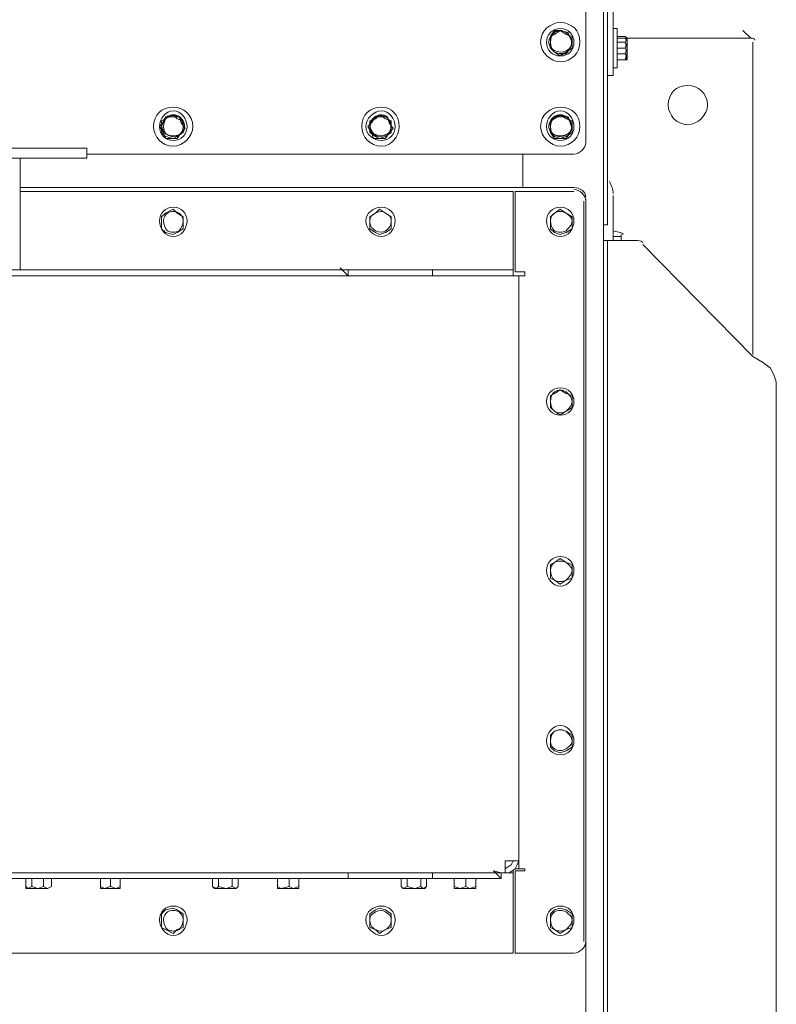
# Model space of a CAD drawing. Header units: millimetres. Extents: x -300186 to 535068, y -28581 to 763298.
# Tile 349 of 405: x 16993 to 17446, y 382315 to 382906. Entities that reach past the tile are written whole.
import ezdxf

# ---------------------------------------------------------------- set-up
doc = ezdxf.new("R2010")
doc.units = ezdxf.units.MM
doc.header["$LTSCALE"] = 10
doc.layers.add('koty', color=6, linetype='Continuous', lineweight=9)
doc.layers.add('NS_tenka', color=252, linetype='Continuous', lineweight=18)
doc.layers.add('popisky', color=6, linetype='Continuous')

# ---------------------------------------------------------------- blocks, each defined once
blk = doc.blocks.new('A$C12ac11e3')
at = {"layer": 'NS_tenka'}
for p, q in [((67.03, 5423.3), (67.03, 4798.73)), ((54.06, 4848.23), (54.06, 5395.02)), ((64.67, 3786.46), (64.67, 5357.31)), ((70.56, 4895.36), (70.56, 5326.67)), ((32.85, 4911.86), (31.67, 4908.33)), ((35.21, 4915.4), (32.85, 4911.86)), ((35.21, 4913.04), (32.85, 4911.86)), ((32.85, 4911.86), (32.85, 4908.33)), ((38.75, 4915.4), (35.21, 4915.4)), ((38.75, 4915.4), (35.21, 4913.04)), ((43.46, 4914.22), (38.75, 4915.4)), ((42.28, 4913.04), (38.75, 4915.4)), ((45.82, 4911.86), (42.28, 4913.04)), ((44.64, 4910.68), (43.46, 4914.22)), ((45.82, 4908.33), (45.82, 4911.86)), ((72.92, 4916.58), (70.56, 4916.58)), ((70.56, 4916.58), (70.56, 4916.58)), ((72.92, 4916.58), (72.92, 4893.01)), ((72.92, 4913.04), (72.92, 4913.04)), ((72.92, 4913.04), (72.92, 4913.04)), ((72.92, 4913.04), (72.92, 4913.04)), ((72.92, 4913.04), (72.92, 4913.04)), ((72.92, 4913.04), (72.92, 4900.08)), ((72.92, 4913.04), (72.92, 4896.54)), ((77.63, 4911.86), (72.92, 4911.86)), ((78.81, 4910.68), (77.63, 4911.86)), ((77.63, 4911.86), (77.63, 4911.86)), ((78.81, 4910.68), (77.63, 4911.86)), ((153.05, 4910.68), (148.34, 4915.4)), ((148.34, 4915.4), (148.34, 4915.4)), ((31.67, 4908.33), (32.85, 4904.79)), ((32.85, 4908.33), (32.85, 4904.79)), ((45.82, 4908.33), (44.64, 4910.68)), ((44.64, 4904.79), (45.82, 4908.33)), ((45.82, 4904.79), (45.82, 4908.33)), ((77.63, 4910.68), (72.92, 4910.68)), ((77.63, 4908.33), (72.92, 4908.33)), ((78.81, 4908.33), (77.63, 4910.68)), ((78.81, 4910.68), (77.63, 4910.68)), ((78.81, 4910.68), (77.63, 4908.33)), ((78.81, 4908.33), (77.63, 4904.79)), ((77.63, 4908.33), (78.81, 4904.79)), ((153.05, 4910.68), (78.81, 4910.68)), ((78.81, 4910.68), (78.81, 4910.68)), ((78.81, 4908.33), (78.81, 4910.68)), ((78.81, 4904.79), (78.81, 4910.68)), ((78.81, 4910.68), (78.81, 4910.68)), ((78.81, 4910.68), (78.81, 4910.68)), ((78.81, 4902.44), (78.81, 4908.33)), ((154.23, 4720.96), (154.23, 4908.33)), ((154.23, 4908.33), (154.23, 4908.33)), ((154.23, 4720.96), (154.23, 4908.33)), ((154.23, 4908.33), (154.23, 4908.33)), ((32.85, 4904.79), (35.21, 4902.44)), ((32.85, 4904.79), (35.21, 4902.44)), ((35.21, 4902.44), (38.75, 4901.26)), ((35.21, 4902.44), (38.75, 4900.08)), ((38.75, 4900.08), (42.28, 4902.44)), ((38.75, 4901.26), (42.28, 4901.26)), ((42.28, 4901.26), (44.64, 4904.79)), ((42.28, 4902.44), (45.82, 4904.79)), ((77.63, 4904.79), (72.92, 4904.79)), ((77.63, 4901.26), (72.92, 4901.26)), ((72.92, 4900.08), (72.92, 4896.54)), ((77.63, 4904.79), (78.81, 4902.44)), ((78.81, 4904.79), (77.63, 4901.26)), ((78.81, 4902.44), (77.63, 4897.72)), ((78.81, 4898.9), (77.63, 4901.26)), ((78.81, 4898.9), (78.81, 4904.79)), ((78.81, 4902.44), (78.81, 4898.9)), ((70.56, 4895.36), (70.56, 4888.29)), ((77.63, 4897.72), (72.92, 4897.72)), ((77.63, 4897.72), (72.92, 4897.72)), ((72.92, 4896.54), (72.92, 4896.54)), ((72.92, 4896.54), (72.92, 4896.54)), ((72.92, 4896.54), (72.92, 4896.54)), ((72.92, 4896.54), (72.92, 4896.54)), ((72.92, 4896.54), (72.92, 4896.54)), ((78.81, 4898.9), (77.63, 4897.72)), ((77.63, 4897.72), (78.81, 4897.72)), ((77.63, 4897.72), (78.81, 4897.72)), ((78.81, 4898.9), (78.81, 4898.9)), ((78.81, 4897.72), (78.81, 4898.9)), ((78.81, 4897.72), (78.81, 4897.72)), ((78.81, 4897.72), (78.81, 4897.72)), ((70.56, 4888.29), (67.03, 4888.29)), ((70.56, 4893.01), (72.92, 4893.01)), ((72.92, 4893.01), (72.92, 4893.01)), ((72.92, 4893.01), (72.92, 4893.01)), ((-193.41, 4864.73), (-198.12, 4862.37)), ((-191.05, 4862.37), (-193.41, 4864.73)), ((-69.67, 4864.73), (-72.03, 4862.37)), ((-66.14, 4862.37), (-69.67, 4864.73)), ((38.75, 4864.73), (35.21, 4862.37)), ((42.28, 4862.37), (38.75, 4864.73)), ((-199.3, 4860.01), (-201.65, 4857.65)), ((-198.12, 4862.37), (-200.48, 4861.19)), ((-200.48, 4861.19), (-200.48, 4857.65)), ((-198.12, 4863.55), (-199.3, 4860.01)), ((-193.41, 4863.55), (-198.12, 4863.55)), ((-189.87, 4863.55), (-193.41, 4863.55)), ((-187.51, 4861.19), (-191.05, 4862.37)), ((-188.69, 4860.01), (-189.87, 4863.55)), ((-186.34, 4856.48), (-188.69, 4860.01)), ((-187.51, 4857.65), (-187.51, 4861.19)), ((-74.38, 4860.01), (-76.74, 4857.65)), ((-72.03, 4862.37), (-75.56, 4861.19)), ((-75.56, 4861.19), (-75.56, 4857.65)), ((-72.03, 4863.55), (-74.38, 4860.01)), ((-68.49, 4863.55), (-72.03, 4863.55)), ((-64.96, 4863.55), (-68.49, 4863.55)), ((-62.6, 4861.19), (-66.14, 4862.37)), ((-63.78, 4860.01), (-64.96, 4863.55)), ((-61.42, 4856.48), (-63.78, 4860.01)), ((-62.6, 4857.65), (-62.6, 4861.19)), ((32.85, 4860.01), (31.67, 4857.65)), ((35.21, 4863.55), (32.85, 4860.01)), ((35.21, 4862.37), (32.85, 4861.19)), ((32.85, 4861.19), (32.85, 4857.65)), ((38.75, 4863.55), (35.21, 4863.55)), ((43.46, 4863.55), (38.75, 4863.55)), ((45.82, 4861.19), (42.28, 4862.37)), ((44.64, 4860.01), (43.46, 4863.55)), ((45.82, 4856.48), (44.64, 4860.01)), ((45.82, 4857.65), (45.82, 4861.19)), ((-201.65, 4857.65), (-199.3, 4854.12)), ((-200.48, 4857.65), (-200.48, 4854.12)), ((-200.48, 4854.12), (-198.12, 4851.76)), ((-199.3, 4854.12), (-198.12, 4850.58)), ((-191.05, 4851.76), (-187.51, 4854.12)), ((-191.05, 4850.58), (-188.69, 4854.12)), ((-188.69, 4854.12), (-186.34, 4856.48)), ((-187.51, 4854.12), (-187.51, 4857.65)), ((-76.74, 4857.65), (-74.38, 4854.12)), ((-75.56, 4857.65), (-75.56, 4854.12)), ((-75.56, 4854.12), (-72.03, 4851.76)), ((-74.38, 4854.12), (-73.21, 4850.58)), ((-66.14, 4851.76), (-62.6, 4854.12)), ((-66.14, 4850.58), (-63.78, 4854.12)), ((-63.78, 4854.12), (-61.42, 4856.48)), ((-62.6, 4854.12), (-62.6, 4857.65)), ((31.67, 4857.65), (32.85, 4854.12)), ((32.85, 4857.65), (32.85, 4854.12)), ((32.85, 4854.12), (35.21, 4850.58)), ((32.85, 4854.12), (35.21, 4851.76)), ((42.28, 4850.58), (44.64, 4854.12)), ((42.28, 4851.76), (45.82, 4854.12)), ((44.64, 4854.12), (45.82, 4856.48)), ((45.82, 4854.12), (45.82, 4857.65)), ((-198.12, 4851.76), (-193.41, 4850.58)), ((-198.12, 4850.58), (-194.58, 4850.58)), ((-194.58, 4850.58), (-191.05, 4850.58)), ((-193.41, 4850.58), (-191.05, 4851.76)), ((-73.21, 4850.58), (-69.67, 4850.58)), ((-72.03, 4851.76), (-69.67, 4850.58)), ((-69.67, 4850.58), (-66.14, 4851.76)), ((-69.67, 4850.58), (-66.14, 4850.58)), ((35.21, 4851.76), (38.75, 4850.58)), ((35.21, 4850.58), (38.75, 4850.58)), ((38.75, 4850.58), (42.28, 4851.76)), ((38.75, 4850.58), (42.28, 4850.58)), ((-245.26, 4844.69), (-443.23, 4844.69)), ((-245.26, 4838.8), (-245.26, 4844.69)), ((-245.26, 4844.69), (-245.26, 4844.69)), ((-245.26, 4841.16), (46.99, 4841.16)), ((16.35, 4841.16), (16.35, 4821.12)), ((16.35, 4821.12), (16.35, 4841.16)), ((16.35, 4841.16), (16.35, 4841.16)), ((46.99, 4841.16), (46.99, 4841.16)), ((-245.26, 4838.8), (-443.23, 4838.8)), ((-285.32, 4771.63), (-285.32, 4838.8)), ((-285.32, 4838.8), (-285.32, 4838.8)), ((46.99, 4821.12), (-285.32, 4821.12)), ((-285.32, 4821.12), (-285.32, 4821.12)), ((-285.32, 4818.77), (10.46, 4818.77)), ((10.46, 4818.77), (10.46, 4776.34)), ((46.99, 4818.77), (11.64, 4818.77)), ((11.64, 4818.77), (11.64, 4770.45)), ((16.35, 4821.12), (16.35, 4821.12)), ((52.89, 4812.87), (52.89, 4368.61)), ((54.06, 3764.07), (54.06, 4814.05)), ((54.06, 4814.05), (54.06, 4814.05)), ((54.06, 3764.07), (54.06, 4814.05)), ((54.06, 4814.05), (54.06, 4814.05)), ((70.56, 4789.31), (70.56, 4816.41)), ((70.56, 4816.41), (70.56, 4816.41)), ((-198.12, 4805.8), (-200.48, 4803.45)), ((-193.41, 4808.16), (-198.12, 4805.8)), ((-191.05, 4805.8), (-193.41, 4808.16)), ((-187.51, 4803.45), (-191.05, 4805.8)), ((-72.03, 4805.8), (-75.56, 4803.45)), ((-69.67, 4808.16), (-72.03, 4805.8)), ((-66.14, 4805.8), (-69.67, 4808.16)), ((-62.6, 4803.45), (-66.14, 4805.8)), ((35.21, 4805.8), (32.85, 4803.45)), ((38.75, 4808.16), (35.21, 4805.8)), ((42.28, 4805.8), (38.75, 4808.16)), ((45.82, 4803.45), (42.28, 4805.8)), ((-200.48, 4803.45), (-200.48, 4799.91)), ((-200.48, 4799.91), (-200.48, 4796.38)), ((-187.51, 4799.91), (-187.51, 4803.45)), ((-187.51, 4796.38), (-187.51, 4799.91)), ((-75.56, 4803.45), (-75.56, 4799.91)), ((-75.56, 4799.91), (-75.56, 4796.38)), ((-62.6, 4799.91), (-62.6, 4803.45)), ((-62.6, 4796.38), (-62.6, 4799.91)), ((32.85, 4803.45), (32.85, 4799.91)), ((32.85, 4799.91), (32.85, 4796.38)), ((45.82, 4799.91), (45.82, 4803.45)), ((45.82, 4796.38), (45.82, 4799.91)), ((-200.48, 4796.38), (-198.12, 4794.02)), ((-198.12, 4794.02), (-193.41, 4792.84)), ((-193.41, 4792.84), (-191.05, 4794.02)), ((-191.05, 4794.02), (-187.51, 4796.38)), ((-75.56, 4796.38), (-72.03, 4794.02)), ((-72.03, 4794.02), (-69.67, 4792.84)), ((-69.67, 4792.84), (-66.14, 4794.02)), ((-66.14, 4794.02), (-62.6, 4796.38)), ((32.85, 4796.38), (35.21, 4794.02)), ((35.21, 4794.02), (38.75, 4792.84)), ((38.75, 4792.84), (42.28, 4794.02)), ((42.28, 4794.02), (45.82, 4796.38)), ((64.67, 4798.73), (64.67, 4789.31)), ((64.67, 4789.31), (64.67, 4798.73)), ((64.67, 4798.73), (64.67, 4798.73)), ((67.03, 4798.73), (64.67, 4798.73)), ((64.67, 4789.31), (64.67, 4789.31)), ((67.03, 4789.31), (64.67, 4789.31)), ((67.03, 3731.07), (67.03, 4789.31)), ((67.03, 4789.31), (83.53, 4789.31)), ((75.28, 4791.66), (70.56, 4791.66)), ((75.28, 4791.66), (75.28, 4792.84)), ((75.28, 4792.84), (75.28, 4789.31)), ((75.28, 4789.31), (75.28, 4791.66)), ((83.53, 4789.31), (83.53, 4789.31)), ((88.24, 4786.95), (154.23, 4719.78)), ((10.46, 4771.63), (10.46, 4776.34)), ((10.46, 4776.34), (10.46, 4776.34)), ((-794.41, 4771.63), (-93.24, 4771.63)), ((-88.53, 4768.09), (-93.24, 4772.81)), ((-93.24, 4772.81), (-93.24, 4772.81)), ((-93.24, 4771.63), (-88.53, 4771.63)), ((-93.24, 4771.63), (-93.24, 4771.63)), ((-88.53, 4768.09), (-88.53, 4771.63)), ((-88.53, 4771.63), (-37.85, 4771.63)), ((-88.53, 4771.63), (-88.53, 4771.63)), ((-37.85, 4768.09), (-37.85, 4771.63)), ((-37.85, 4771.63), (-37.85, 4771.63)), ((-37.85, 4771.63), (-33.14, 4771.63)), ((-33.14, 4771.63), (-33.14, 4771.63)), ((-33.14, 4771.63), (5.75, 4771.63)), ((5.75, 4771.63), (10.46, 4771.63)), ((5.75, 4771.63), (5.75, 4771.63)), ((10.46, 4771.63), (10.46, 4768.09)), ((11.64, 4770.45), (17.53, 4770.45)), ((17.53, 4770.45), (17.53, 4768.09)), ((-443.23, 4768.09), (-88.53, 4768.09)), ((-37.85, 4768.09), (-88.53, 4768.09)), ((-88.53, 4768.09), (-88.53, 4768.09)), ((-36.67, 4768.09), (-37.85, 4768.09)), ((-37.85, 4768.09), (-37.85, 4768.09)), ((-36.67, 4768.09), (5.75, 4768.09)), ((14, 4768.09), (5.75, 4768.09)), ((5.75, 4768.09), (5.75, 4768.09)), ((14, 4416.92), (14, 4768.09)), ((17.53, 4768.09), (14, 4768.09)), ((14, 4768.09), (14, 4768.09)), ((154.23, 4719.78), (154.23, 4719.78)), ((154.23, 4719.78), (160.12, 4716.24)), ((160.12, 4716.24), (164.84, 4712.71)), ((164.84, 4712.71), (167.19, 4707.99)), ((167.19, 4707.99), (168.37, 4704.46)), ((168.37, 4704.46), (168.37, 3817.1)), ((38.75, 4699.74), (35.21, 4697.39)), ((42.28, 4697.39), (38.75, 4699.74)), ((35.21, 4697.39), (32.85, 4696.21)), ((32.85, 4696.21), (32.85, 4692.67)), ((32.85, 4692.67), (32.85, 4689.14)), ((45.82, 4696.21), (42.28, 4697.39)), ((45.82, 4692.67), (45.82, 4696.21)), ((45.82, 4689.14), (45.82, 4692.67)), ((32.85, 4689.14), (35.21, 4686.78)), ((35.21, 4686.78), (38.75, 4684.43)), ((38.75, 4684.43), (42.28, 4686.78)), ((42.28, 4686.78), (45.82, 4689.14)), ((38.75, 4598.4), (35.21, 4596.04)), ((42.28, 4596.04), (38.75, 4598.4)), ((35.21, 4596.04), (32.85, 4594.86)), ((32.85, 4594.86), (32.85, 4590.15)), ((45.82, 4594.86), (42.28, 4596.04)), ((45.82, 4590.15), (45.82, 4594.86)), ((32.85, 4590.15), (32.85, 4586.62)), ((32.85, 4586.62), (35.21, 4585.44)), ((42.28, 4585.44), (45.82, 4586.62)), ((45.82, 4586.62), (45.82, 4590.15)), ((35.21, 4585.44), (38.75, 4583.08)), ((38.75, 4583.08), (42.28, 4585.44)), ((35.21, 4494.7), (32.85, 4492.34)), ((32.85, 4492.34), (32.85, 4488.81)), ((38.75, 4495.88), (35.21, 4494.7)), ((42.28, 4494.7), (38.75, 4495.88)), ((45.82, 4492.34), (42.28, 4494.7)), ((45.82, 4488.81), (45.82, 4492.34)), ((32.85, 4488.81), (32.85, 4485.27)), ((45.82, 4485.27), (45.82, 4488.81)), ((32.85, 4485.27), (35.21, 4482.91)), ((35.21, 4482.91), (38.75, 4481.74)), ((38.75, 4481.74), (42.28, 4482.91)), ((42.28, 4482.91), (45.82, 4485.27)), ((5.75, 4416.92), (14, 4416.92)), ((5.75, 4416.92), (5.75, 4412.21)), ((9.28, 4414.56), (10.46, 4416.92)), ((14, 4416.92), (12.82, 4414.56)), ((14, 4412.21), (14, 4416.92)), ((-443.23, 4409.85), (-89.7, 4409.85)), ((-89.7, 4409.85), (-88.53, 4409.85)), ((-89.7, 4409.85), (-89.7, 4409.85)), ((-88.53, 4406.32), (-88.53, 4409.85)), ((-88.53, 4409.85), (-37.85, 4409.85)), ((-88.53, 4409.85), (-88.53, 4409.85)), ((-37.85, 4406.32), (-37.85, 4409.85)), ((-37.85, 4409.85), (-37.85, 4409.85)), ((-37.85, 4409.85), (-35.5, 4409.85)), ((-35.5, 4409.85), (-35.5, 4409.85)), ((-35.5, 4409.85), (5.75, 4409.85)), ((3.39, 4406.32), (-1.32, 4411.03)), ((-1.32, 4411.03), (3.39, 4409.85)), ((3.39, 4409.85), (3.39, 4406.32)), ((5.75, 4412.21), (9.28, 4414.56)), ((5.75, 4412.21), (5.75, 4409.85)), ((5.75, 4409.85), (5.75, 4412.21)), ((5.75, 4412.21), (5.75, 4412.21)), ((5.75, 4412.21), (5.75, 4412.21)), ((5.75, 4409.85), (5.75, 4409.85)), ((5.75, 4409.85), (5.75, 4409.85)), ((8.11, 4409.85), (5.75, 4409.85)), ((5.75, 4409.85), (5.75, 4409.85)), ((5.75, 4409.85), (5.75, 4409.85)), ((10.46, 4409.85), (5.75, 4409.85)), ((5.75, 4409.85), (5.75, 4409.85)), ((11.64, 4412.21), (8.11, 4409.85)), ((10.46, 4411.03), (10.46, 4409.85)), ((10.46, 4409.85), (10.46, 4405.14)), ((12.82, 4414.56), (11.64, 4412.21)), ((11.64, 4412.21), (14, 4412.21)), ((11.64, 4361.54), (11.64, 4411.03)), ((11.64, 4411.03), (17.53, 4411.03)), ((14, 4412.21), (17.53, 4412.21)), ((17.53, 4412.21), (17.53, 4412.21)), ((17.53, 4411.03), (17.53, 4412.21)), ((-793.23, 4406.32), (-94.42, 4406.32)), ((-284.14, 4406.32), (-284.14, 4406.32)), ((-284.14, 4406.32), (-284.14, 4406.32)), ((-266.47, 4406.32), (-284.14, 4406.32)), ((-284.14, 4406.32), (-284.14, 4406.32)), ((-281.79, 4401.6), (-281.79, 4406.32)), ((-278.25, 4401.6), (-278.25, 4406.32)), ((-271.18, 4401.6), (-271.18, 4406.32)), ((-266.47, 4406.32), (-266.47, 4406.32)), ((-266.47, 4406.32), (-266.47, 4406.32)), ((-266.47, 4401.6), (-266.47, 4406.32)), ((-239.36, 4406.32), (-239.36, 4406.32)), ((-239.36, 4406.32), (-239.36, 4406.32)), ((-235.83, 4406.32), (-239.36, 4406.32)), ((-237.01, 4401.6), (-237.01, 4406.32)), ((-222.87, 4406.32), (-235.83, 4406.32)), ((-231.12, 4401.6), (-231.12, 4406.32)), ((-225.22, 4401.6), (-225.22, 4406.32)), ((-222.87, 4406.32), (-222.87, 4406.32)), ((-222.87, 4406.32), (-222.87, 4406.32)), ((-171.02, 4406.32), (-171.02, 4406.32)), ((-171.02, 4406.32), (-171.02, 4406.32)), ((-153.34, 4406.32), (-171.02, 4406.32)), ((-171.02, 4406.32), (-171.02, 4406.32)), ((-169.84, 4401.6), (-169.84, 4406.32)), ((-166.3, 4401.6), (-166.3, 4406.32)), ((-158.05, 4401.6), (-158.05, 4406.32)), ((-154.52, 4401.6), (-154.52, 4406.32)), ((-153.34, 4406.32), (-153.34, 4406.32)), ((-153.34, 4406.32), (-153.34, 4406.32)), ((-133.31, 4406.32), (-133.31, 4406.32)), ((-133.31, 4406.32), (-133.31, 4406.32)), ((-128.59, 4406.32), (-133.31, 4406.32)), ((-130.95, 4401.6), (-130.95, 4406.32)), ((-115.63, 4406.32), (-128.59, 4406.32)), ((-123.88, 4401.6), (-123.88, 4406.32)), ((-117.99, 4401.6), (-117.99, 4406.32)), ((-115.63, 4406.32), (-115.63, 4406.32)), ((-115.63, 4406.32), (-115.63, 4406.32)), ((-88.53, 4406.32), (-94.42, 4406.32)), ((-94.42, 4406.32), (-94.42, 4406.32)), ((-94.42, 4406.32), (-94.42, 4406.32)), ((-37.85, 4406.32), (-88.53, 4406.32)), ((-57.89, 4406.32), (-57.89, 4406.32)), ((-57.89, 4406.32), (-57.89, 4406.32)), ((-40.21, 4406.32), (-57.89, 4406.32)), ((-57.89, 4406.32), (-57.89, 4406.32)), ((-56.71, 4401.6), (-56.71, 4406.32)), ((-53.17, 4401.6), (-53.17, 4406.32)), ((-44.92, 4401.6), (-44.92, 4406.32)), ((-41.39, 4401.6), (-41.39, 4406.32)), ((-40.21, 4406.32), (-40.21, 4406.32)), ((-40.21, 4406.32), (-40.21, 4406.32)), ((-30.78, 4406.32), (-37.85, 4406.32)), ((-37.85, 4406.32), (-37.85, 4406.32)), ((-2.5, 4406.32), (-30.78, 4406.32)), ((-27.25, 4406.32), (-27.25, 4406.32)), ((-27.25, 4406.32), (-27.25, 4406.32)), ((-22.53, 4406.32), (-27.25, 4406.32)), ((-24.89, 4401.6), (-24.89, 4406.32)), ((-9.57, 4406.32), (-22.53, 4406.32)), ((-17.82, 4401.6), (-17.82, 4406.32)), ((-11.93, 4401.6), (-11.93, 4406.32)), ((-9.57, 4406.32), (-9.57, 4406.32)), ((-9.57, 4406.32), (-9.57, 4406.32)), ((3.39, 4406.32), (-2.5, 4406.32)), ((10.46, 4361.54), (10.46, 4405.14)), ((-281.79, 4401.6), (-281.79, 4400.42)), ((-280.61, 4400.42), (-281.79, 4401.6)), ((-281.79, 4400.42), (-281.79, 4400.42)), ((-281.79, 4400.42), (-280.61, 4400.42)), ((-278.25, 4401.6), (-280.61, 4400.42)), ((-280.61, 4400.42), (-274.72, 4400.42)), ((-280.61, 4400.42), (-280.61, 4400.42)), ((-274.72, 4400.42), (-278.25, 4401.6)), ((-274.72, 4400.42), (-271.18, 4401.6)), ((-274.72, 4400.42), (-268.83, 4400.42)), ((-268.83, 4400.42), (-271.18, 4401.6)), ((-268.83, 4400.42), (-266.47, 4401.6)), ((-268.83, 4400.42), (-266.47, 4401.6)), ((-268.83, 4400.42), (-268.83, 4400.42)), ((-268.83, 4400.42), (-268.83, 4400.42)), ((-266.47, 4401.6), (-266.47, 4401.6)), ((-234.65, 4400.42), (-237.01, 4401.6)), ((-237.01, 4401.6), (-237.01, 4400.42)), ((-237.01, 4400.42), (-234.65, 4400.42)), ((-231.12, 4401.6), (-234.65, 4400.42)), ((-234.65, 4400.42), (-227.58, 4400.42)), ((-227.58, 4400.42), (-231.12, 4401.6)), ((-227.58, 4400.42), (-225.22, 4401.6)), ((-227.58, 4400.42), (-225.22, 4400.42)), ((-225.22, 4400.42), (-225.22, 4401.6)), ((-225.22, 4401.6), (-225.22, 4400.42)), ((-225.22, 4400.42), (-225.22, 4400.42)), ((-169.84, 4401.6), (-168.66, 4400.42)), ((-167.48, 4400.42), (-169.84, 4401.6)), ((-168.66, 4400.42), (-168.66, 4400.42)), ((-168.66, 4400.42), (-167.48, 4400.42)), ((-166.3, 4401.6), (-167.48, 4400.42)), ((-167.48, 4400.42), (-161.59, 4400.42)), ((-167.48, 4400.42), (-167.48, 4400.42)), ((-161.59, 4400.42), (-166.3, 4401.6)), ((-161.59, 4400.42), (-158.05, 4401.6)), ((-161.59, 4400.42), (-155.7, 4400.42)), ((-155.7, 4400.42), (-158.05, 4401.6)), ((-155.7, 4400.42), (-154.52, 4401.6)), ((-155.7, 4400.42), (-154.52, 4401.6)), ((-155.7, 4400.42), (-155.7, 4400.42)), ((-155.7, 4400.42), (-155.7, 4400.42)), ((-154.52, 4401.6), (-154.52, 4401.6)), ((-128.59, 4400.42), (-130.95, 4401.6)), ((-130.95, 4401.6), (-130.95, 4400.42)), ((-130.95, 4400.42), (-128.59, 4400.42)), ((-123.88, 4401.6), (-128.59, 4400.42)), ((-128.59, 4400.42), (-121.52, 4400.42)), ((-121.52, 4400.42), (-123.88, 4401.6)), ((-121.52, 4400.42), (-117.99, 4401.6)), ((-121.52, 4400.42), (-117.99, 4400.42)), ((-117.99, 4400.42), (-117.99, 4401.6)), ((-117.99, 4401.6), (-117.99, 4400.42)), ((-117.99, 4400.42), (-117.99, 4400.42)), ((-56.71, 4401.6), (-55.53, 4400.42)), ((-55.53, 4400.42), (-56.71, 4401.6)), ((-53.17, 4401.6), (-55.53, 4400.42)), ((-55.53, 4400.42), (-55.53, 4400.42)), ((-55.53, 4400.42), (-48.46, 4400.42)), ((-55.53, 4400.42), (-55.53, 4400.42)), ((-55.53, 4400.42), (-55.53, 4400.42)), ((-48.46, 4400.42), (-53.17, 4401.6)), ((-48.46, 4400.42), (-44.92, 4401.6)), ((-48.46, 4400.42), (-43.75, 4400.42)), ((-43.75, 4400.42), (-44.92, 4401.6)), ((-43.75, 4400.42), (-41.39, 4401.6)), ((-42.57, 4400.42), (-43.75, 4400.42)), ((-43.75, 4400.42), (-43.75, 4400.42)), ((-42.57, 4400.42), (-41.39, 4401.6)), ((-41.39, 4401.6), (-41.39, 4401.6)), ((-21.35, 4400.42), (-24.89, 4401.6)), ((-24.89, 4401.6), (-24.89, 4400.42)), ((-24.89, 4400.42), (-21.35, 4400.42)), ((-17.82, 4401.6), (-21.35, 4400.42)), ((-21.35, 4400.42), (-15.46, 4400.42)), ((-15.46, 4400.42), (-17.82, 4401.6)), ((-15.46, 4400.42), (-11.93, 4401.6)), ((-15.46, 4400.42), (-11.93, 4400.42)), ((-11.93, 4400.42), (-11.93, 4401.6)), ((-11.93, 4401.6), (-11.93, 4400.42)), ((-11.93, 4400.42), (-11.93, 4400.42)), ((-198.12, 4387.46), (-200.48, 4385.1)), ((-193.41, 4388.64), (-198.12, 4387.46)), ((-191.05, 4387.46), (-193.41, 4388.64)), ((-187.51, 4385.1), (-191.05, 4387.46)), ((-72.03, 4387.46), (-75.56, 4385.1)), ((-69.67, 4388.64), (-72.03, 4387.46)), ((-66.14, 4387.46), (-69.67, 4388.64)), ((-62.6, 4385.1), (-66.14, 4387.46)), ((35.21, 4387.46), (32.85, 4385.1)), ((38.75, 4388.64), (35.21, 4387.46)), ((42.28, 4387.46), (38.75, 4388.64)), ((45.82, 4385.1), (42.28, 4387.46)), ((-200.48, 4385.1), (-200.48, 4380.39)), ((-200.48, 4380.39), (-200.48, 4376.85)), ((-187.51, 4380.39), (-187.51, 4385.1)), ((-187.51, 4376.85), (-187.51, 4380.39)), ((-75.56, 4385.1), (-75.56, 4380.39)), ((-75.56, 4380.39), (-75.56, 4376.85)), ((-62.6, 4380.39), (-62.6, 4385.1)), ((-62.6, 4376.85), (-62.6, 4380.39)), ((32.85, 4385.1), (32.85, 4380.39)), ((32.85, 4380.39), (32.85, 4376.85)), ((45.82, 4380.39), (45.82, 4385.1)), ((45.82, 4376.85), (45.82, 4380.39)), ((-200.48, 4376.85), (-198.12, 4375.68)), ((-198.12, 4375.68), (-193.41, 4373.32)), ((-193.41, 4373.32), (-191.05, 4375.68)), ((-191.05, 4375.68), (-187.51, 4376.85)), ((-75.56, 4376.85), (-72.03, 4375.68)), ((-72.03, 4375.68), (-69.67, 4373.32)), ((-69.67, 4373.32), (-66.14, 4375.68)), ((-66.14, 4375.68), (-62.6, 4376.85)), ((32.85, 4376.85), (35.21, 4375.68)), ((35.21, 4375.68), (38.75, 4373.32)), ((38.75, 4373.32), (42.28, 4375.68)), ((42.28, 4375.68), (45.82, 4376.85)), ((52.89, 4368.61), (52.89, 4368.61)), ((-898.11, 4361.54), (10.46, 4361.54)), ((46.99, 4361.54), (11.64, 4361.54))]:
    blk.add_line(p, q, dxfattribs=at)
for points, knots in [([(50.53, 4908.33), (50.53, 4915.4), (45.82, 4920.11), (38.75, 4920.11), (38.75, 4920.11), (32.85, 4920.11), (26.96, 4915.4), (26.96, 4908.33), (26.96, 4908.33), (26.96, 4902.44), (32.85, 4896.54), (38.75, 4896.54), (38.75, 4896.54), (45.82, 4896.54), (50.53, 4902.44), (50.53, 4908.33)], [0, 0, 0, 0, 0.0625, 0.0625, 0.0625, 0.062501, 0.125, 0.125, 0.125, 0.125001, 0.1875, 0.1875, 0.1875, 0.187501, 1, 1, 1, 1]), ([(46.99, 4908.33), (46.99, 4913.04), (43.46, 4916.58), (38.75, 4916.58), (38.75, 4916.58), (34.03, 4916.58), (30.5, 4913.04), (30.5, 4908.33), (30.5, 4908.33), (30.5, 4903.61), (34.03, 4900.08), (38.75, 4900.08), (38.75, 4900.08), (43.46, 4900.08), (46.99, 4903.61), (46.99, 4908.33)], [0, 0, 0, 0, 0.0625, 0.0625, 0.0625, 0.062501, 0.125, 0.125, 0.125, 0.125001, 0.1875, 0.1875, 0.1875, 0.187501, 1, 1, 1, 1]), ([(127.13, 4870.62), (127.13, 4877.69), (121.24, 4882.4), (115.34, 4882.4), (115.34, 4882.4), (108.27, 4882.4), (103.56, 4877.69), (103.56, 4870.62), (103.56, 4870.62), (103.56, 4864.73), (108.27, 4858.83), (115.34, 4858.83), (115.34, 4858.83), (121.24, 4858.83), (127.13, 4864.73), (127.13, 4870.62)], [0, 0, 0, 0, 0.0625, 0.0625, 0.0625, 0.062501, 0.125, 0.125, 0.125, 0.125001, 0.1875, 0.1875, 0.1875, 0.187501, 1, 1, 1, 1]), ([(115.34, 4882.4), (108.27, 4882.4), (103.56, 4877.69), (103.56, 4870.62), (103.56, 4870.62), (103.56, 4864.73), (108.27, 4858.83), (115.34, 4858.83)], [0, 0, 0, 0, 0.125, 0.125, 0.125, 0.125001, 1, 1, 1, 1]), ([(-181.62, 4857.65), (-181.62, 4864.73), (-187.51, 4869.44), (-193.41, 4869.44), (-193.41, 4869.44), (-200.48, 4869.44), (-205.19, 4864.73), (-205.19, 4857.65), (-205.19, 4857.65), (-205.19, 4851.76), (-200.48, 4845.87), (-193.41, 4845.87), (-193.41, 4845.87), (-187.51, 4845.87), (-181.62, 4851.76), (-181.62, 4857.65)], [0, 0, 0, 0, 0.0625, 0.0625, 0.0625, 0.062501, 0.125, 0.125, 0.125, 0.125001, 0.1875, 0.1875, 0.1875, 0.187501, 1, 1, 1, 1]), ([(-185.16, 4857.65), (-185.16, 4862.37), (-188.69, 4867.08), (-193.41, 4867.08), (-193.41, 4867.08), (-198.12, 4867.08), (-201.65, 4862.37), (-201.65, 4857.65), (-201.65, 4857.65), (-201.65, 4852.94), (-198.12, 4849.41), (-193.41, 4849.41), (-193.41, 4849.41), (-188.69, 4849.41), (-185.16, 4852.94), (-185.16, 4857.65)], [0, 0, 0, 0, 0.0625, 0.0625, 0.0625, 0.062501, 0.125, 0.125, 0.125, 0.125001, 0.1875, 0.1875, 0.1875, 0.187501, 1, 1, 1, 1]), ([(-57.89, 4857.65), (-57.89, 4864.73), (-62.6, 4869.44), (-68.49, 4869.44), (-68.49, 4869.44), (-75.56, 4869.44), (-80.28, 4864.73), (-80.28, 4857.65), (-80.28, 4857.65), (-80.28, 4851.76), (-75.56, 4845.87), (-68.49, 4845.87), (-68.49, 4845.87), (-62.6, 4845.87), (-57.89, 4851.76), (-57.89, 4857.65)], [0, 0, 0, 0, 0.0625, 0.0625, 0.0625, 0.062501, 0.125, 0.125, 0.125, 0.125001, 0.1875, 0.1875, 0.1875, 0.187501, 1, 1, 1, 1]), ([(-60.24, 4857.65), (-60.24, 4862.37), (-63.78, 4867.08), (-68.49, 4867.08), (-68.49, 4867.08), (-73.21, 4867.08), (-77.92, 4862.37), (-77.92, 4857.65), (-77.92, 4857.65), (-77.92, 4852.94), (-73.21, 4849.41), (-68.49, 4849.41), (-68.49, 4849.41), (-63.78, 4849.41), (-60.24, 4852.94), (-60.24, 4857.65)], [0, 0, 0, 0, 0.0625, 0.0625, 0.0625, 0.062501, 0.125, 0.125, 0.125, 0.125001, 0.1875, 0.1875, 0.1875, 0.187501, 1, 1, 1, 1]), ([(50.53, 4857.65), (50.53, 4864.73), (45.82, 4869.44), (38.75, 4869.44), (38.75, 4869.44), (32.85, 4869.44), (26.96, 4864.73), (26.96, 4857.65), (26.96, 4857.65), (26.96, 4851.76), (32.85, 4845.87), (38.75, 4845.87), (38.75, 4845.87), (45.82, 4845.87), (50.53, 4851.76), (50.53, 4857.65)], [0, 0, 0, 0, 0.0625, 0.0625, 0.0625, 0.062501, 0.125, 0.125, 0.125, 0.125001, 0.1875, 0.1875, 0.1875, 0.187501, 1, 1, 1, 1]), ([(46.99, 4857.65), (46.99, 4862.37), (43.46, 4867.08), (38.75, 4867.08), (38.75, 4867.08), (34.03, 4867.08), (30.5, 4862.37), (30.5, 4857.65), (30.5, 4857.65), (30.5, 4852.94), (34.03, 4849.41), (38.75, 4849.41), (38.75, 4849.41), (43.46, 4849.41), (46.99, 4852.94), (46.99, 4857.65)], [0, 0, 0, 0, 0.0625, 0.0625, 0.0625, 0.062501, 0.125, 0.125, 0.125, 0.125001, 0.1875, 0.1875, 0.1875, 0.187501, 1, 1, 1, 1]), ([(-185.16, 4801.09), (-185.16, 4805.8), (-188.69, 4809.34), (-193.41, 4809.34), (-193.41, 4809.34), (-198.12, 4809.34), (-201.65, 4805.8), (-201.65, 4801.09), (-201.65, 4801.09), (-201.65, 4796.38), (-198.12, 4791.66), (-193.41, 4791.66), (-193.41, 4791.66), (-188.69, 4791.66), (-185.16, 4796.38), (-185.16, 4801.09)], [0, 0, 0, 0, 0.0625, 0.0625, 0.0625, 0.062501, 0.125, 0.125, 0.125, 0.125001, 0.1875, 0.1875, 0.1875, 0.187501, 1, 1, 1, 1]), ([(-60.24, 4801.09), (-60.24, 4805.8), (-63.78, 4809.34), (-68.49, 4809.34), (-68.49, 4809.34), (-73.21, 4809.34), (-77.92, 4805.8), (-77.92, 4801.09), (-77.92, 4801.09), (-77.92, 4796.38), (-73.21, 4791.66), (-68.49, 4791.66), (-68.49, 4791.66), (-63.78, 4791.66), (-60.24, 4796.38), (-60.24, 4801.09)], [0, 0, 0, 0, 0.0625, 0.0625, 0.0625, 0.062501, 0.125, 0.125, 0.125, 0.125001, 0.1875, 0.1875, 0.1875, 0.187501, 1, 1, 1, 1]), ([(46.99, 4801.09), (46.99, 4805.8), (43.46, 4809.34), (38.75, 4809.34), (38.75, 4809.34), (34.03, 4809.34), (30.5, 4805.8), (30.5, 4801.09), (30.5, 4801.09), (30.5, 4796.38), (34.03, 4791.66), (38.75, 4791.66), (38.75, 4791.66), (43.46, 4791.66), (46.99, 4796.38), (46.99, 4801.09)], [0, 0, 0, 0, 0.0625, 0.0625, 0.0625, 0.062501, 0.125, 0.125, 0.125, 0.125001, 0.1875, 0.1875, 0.1875, 0.187501, 1, 1, 1, 1]), ([(46.99, 4692.67), (46.99, 4697.39), (43.46, 4700.92), (38.75, 4700.92), (38.75, 4700.92), (34.03, 4700.92), (30.5, 4697.39), (30.5, 4692.67), (30.5, 4692.67), (30.5, 4687.96), (34.03, 4684.43), (38.75, 4684.43), (38.75, 4684.43), (43.46, 4684.43), (46.99, 4687.96), (46.99, 4692.67)], [0, 0, 0, 0, 0.0625, 0.0625, 0.0625, 0.062501, 0.125, 0.125, 0.125, 0.125001, 0.1875, 0.1875, 0.1875, 0.187501, 1, 1, 1, 1]), ([(46.99, 4591.33), (46.99, 4596.04), (43.46, 4599.58), (38.75, 4599.58), (38.75, 4599.58), (34.03, 4599.58), (30.5, 4596.04), (30.5, 4591.33), (30.5, 4591.33), (30.5, 4586.62), (34.03, 4581.9), (38.75, 4581.9), (38.75, 4581.9), (43.46, 4581.9), (46.99, 4586.62), (46.99, 4591.33)], [0, 0, 0, 0, 0.0625, 0.0625, 0.0625, 0.062501, 0.125, 0.125, 0.125, 0.125001, 0.1875, 0.1875, 0.1875, 0.187501, 1, 1, 1, 1]), ([(46.99, 4488.81), (46.99, 4493.52), (43.46, 4498.23), (38.75, 4498.23), (38.75, 4498.23), (34.03, 4498.23), (30.5, 4493.52), (30.5, 4488.81), (30.5, 4488.81), (30.5, 4484.09), (34.03, 4480.56), (38.75, 4480.56), (38.75, 4480.56), (43.46, 4480.56), (46.99, 4484.09), (46.99, 4488.81)], [0, 0, 0, 0, 0.0625, 0.0625, 0.0625, 0.062501, 0.125, 0.125, 0.125, 0.125001, 0.1875, 0.1875, 0.1875, 0.187501, 1, 1, 1, 1]), ([(-185.16, 4381.57), (-185.16, 4386.28), (-188.69, 4389.82), (-193.41, 4389.82), (-193.41, 4389.82), (-198.12, 4389.82), (-201.65, 4386.28), (-201.65, 4381.57), (-201.65, 4381.57), (-201.65, 4376.85), (-198.12, 4372.14), (-193.41, 4372.14), (-193.41, 4372.14), (-188.69, 4372.14), (-185.16, 4376.85), (-185.16, 4381.57)], [0, 0, 0, 0, 0.0625, 0.0625, 0.0625, 0.062501, 0.125, 0.125, 0.125, 0.125001, 0.1875, 0.1875, 0.1875, 0.187501, 1, 1, 1, 1]), ([(-60.24, 4381.57), (-60.24, 4386.28), (-63.78, 4389.82), (-68.49, 4389.82), (-68.49, 4389.82), (-73.21, 4389.82), (-77.92, 4386.28), (-77.92, 4381.57), (-77.92, 4381.57), (-77.92, 4376.85), (-73.21, 4372.14), (-68.49, 4372.14), (-68.49, 4372.14), (-63.78, 4372.14), (-60.24, 4376.85), (-60.24, 4381.57)], [0, 0, 0, 0, 0.0625, 0.0625, 0.0625, 0.062501, 0.125, 0.125, 0.125, 0.125001, 0.1875, 0.1875, 0.1875, 0.187501, 1, 1, 1, 1]), ([(46.99, 4381.57), (46.99, 4386.28), (43.46, 4389.82), (38.75, 4389.82), (38.75, 4389.82), (34.03, 4389.82), (30.5, 4386.28), (30.5, 4381.57), (30.5, 4381.57), (30.5, 4376.85), (34.03, 4372.14), (38.75, 4372.14), (38.75, 4372.14), (43.46, 4372.14), (46.99, 4376.85), (46.99, 4381.57)], [0, 0, 0, 0, 0.0625, 0.0625, 0.0625, 0.062501, 0.125, 0.125, 0.125, 0.125001, 0.1875, 0.1875, 0.1875, 0.187501, 1, 1, 1, 1])]:
    blk.add_open_spline(points, degree=3, knots=knots, dxfattribs=at)
for points in [[(32.85, 4911.86), (31.67, 4909.51), (31.67, 4907.15), (32.85, 4905.97)], [(38.75, 4915.4), (36.39, 4915.4), (34.03, 4914.22), (32.85, 4911.86)], [(35.21, 4914.22), (34.03, 4913.04), (32.85, 4910.68), (32.85, 4908.33)], [(42.28, 4914.22), (39.92, 4915.4), (37.57, 4915.4), (35.21, 4914.22)], [(44.64, 4911.86), (43.46, 4913.04), (41.1, 4915.4), (38.75, 4915.4)], [(45.82, 4908.33), (45.82, 4910.68), (43.46, 4913.04), (42.28, 4914.22)], [(44.64, 4904.79), (45.82, 4907.15), (45.82, 4909.51), (44.64, 4911.86)], [(32.85, 4908.33), (32.85, 4905.97), (34.03, 4903.61), (35.21, 4902.44)], [(32.85, 4905.97), (34.03, 4903.61), (36.39, 4902.44), (38.75, 4902.44)], [(42.28, 4902.44), (43.46, 4903.61), (45.82, 4905.97), (45.82, 4908.33)], [(155.41, 4909.51), (155.41, 4910.68), (154.23, 4910.68), (153.05, 4910.68)], [(155.41, 4909.51), (155.41, 4910.68), (154.23, 4910.68), (153.05, 4910.68)], [(35.21, 4902.44), (37.57, 4901.26), (39.92, 4901.26), (42.28, 4902.44)], [(38.75, 4902.44), (41.1, 4902.44), (43.46, 4903.61), (44.64, 4904.79)], [(-193.41, 4864.73), (-195.76, 4864.73), (-198.12, 4863.55), (-199.3, 4861.19)], [(-189.87, 4863.55), (-192.23, 4864.73), (-194.58, 4864.73), (-196.94, 4863.55)], [(-187.51, 4861.19), (-188.69, 4863.55), (-191.05, 4864.73), (-193.41, 4864.73)], [(-68.49, 4864.73), (-70.85, 4864.73), (-73.21, 4863.55), (-74.38, 4861.19)], [(-66.14, 4863.55), (-67.31, 4864.73), (-69.67, 4864.73), (-72.03, 4863.55)], [(-63.78, 4861.19), (-64.96, 4863.55), (-66.14, 4864.73), (-68.49, 4864.73)], [(38.75, 4864.73), (36.39, 4864.73), (34.03, 4863.55), (32.85, 4861.19)], [(42.28, 4863.55), (39.92, 4864.73), (37.57, 4864.73), (35.21, 4863.55)], [(44.64, 4861.19), (43.46, 4863.55), (41.1, 4864.73), (38.75, 4864.73)], [(-199.3, 4861.19), (-200.48, 4858.83), (-200.48, 4856.48), (-199.3, 4855.3)], [(-196.94, 4863.55), (-198.12, 4862.37), (-199.3, 4860.01), (-199.3, 4857.65)], [(-187.51, 4857.65), (-187.51, 4860.01), (-188.69, 4862.37), (-189.87, 4863.55)], [(-187.51, 4854.12), (-186.34, 4856.48), (-186.34, 4858.83), (-187.51, 4861.19)], [(-72.03, 4863.55), (-74.38, 4862.37), (-75.56, 4860.01), (-75.56, 4857.65)], [(-74.38, 4861.19), (-75.56, 4858.83), (-75.56, 4856.48), (-74.38, 4855.3)], [(-62.6, 4857.65), (-62.6, 4860.01), (-63.78, 4862.37), (-66.14, 4863.55)], [(-63.78, 4854.12), (-62.6, 4856.48), (-62.6, 4858.83), (-63.78, 4861.19)], [(32.85, 4861.19), (31.67, 4858.83), (31.67, 4856.48), (32.85, 4855.3)], [(35.21, 4863.55), (34.03, 4862.37), (32.85, 4860.01), (32.85, 4857.65)], [(45.82, 4857.65), (45.82, 4860.01), (43.46, 4862.37), (42.28, 4863.55)], [(44.64, 4854.12), (45.82, 4856.48), (45.82, 4858.83), (44.64, 4861.19)], [(-199.3, 4857.65), (-199.3, 4855.3), (-198.12, 4852.94), (-196.94, 4852.94)], [(-199.3, 4855.3), (-198.12, 4852.94), (-195.76, 4851.76), (-193.41, 4851.76)], [(-196.94, 4852.94), (-194.58, 4851.76), (-192.23, 4851.76), (-189.87, 4852.94)], [(-193.41, 4851.76), (-191.05, 4851.76), (-188.69, 4852.94), (-187.51, 4854.12)], [(-189.87, 4852.94), (-188.69, 4852.94), (-187.51, 4855.3), (-187.51, 4857.65)], [(-75.56, 4857.65), (-75.56, 4855.3), (-74.38, 4852.94), (-72.03, 4852.94)], [(-74.38, 4855.3), (-73.21, 4852.94), (-72.03, 4851.76), (-69.67, 4851.76)], [(-72.03, 4852.94), (-69.67, 4851.76), (-67.31, 4851.76), (-66.14, 4852.94)], [(-69.67, 4851.76), (-67.31, 4851.76), (-64.96, 4852.94), (-63.78, 4854.12)], [(-66.14, 4852.94), (-63.78, 4852.94), (-62.6, 4855.3), (-62.6, 4857.65)], [(32.85, 4857.65), (32.85, 4855.3), (34.03, 4852.94), (35.21, 4852.94)], [(32.85, 4855.3), (34.03, 4852.94), (36.39, 4851.76), (38.75, 4851.76)], [(35.21, 4852.94), (37.57, 4851.76), (39.92, 4851.76), (42.28, 4852.94)], [(38.75, 4851.76), (41.1, 4851.76), (43.46, 4852.94), (44.64, 4854.12)], [(42.28, 4852.94), (43.46, 4852.94), (45.82, 4855.3), (45.82, 4857.65)], [(46.99, 4841.16), (50.53, 4841.16), (54.06, 4844.69), (54.06, 4848.23)], [(70.56, 4817.59), (70.56, 4819.94), (69.38, 4822.3), (68.21, 4824.66)], [(54.06, 4815.23), (54.06, 4818.77), (50.53, 4821.12), (46.99, 4821.12)], [(54.06, 4812.87), (54.06, 4816.41), (50.53, 4819.94), (46.99, 4819.94)], [(-196.94, 4805.8), (-198.12, 4804.63), (-199.3, 4803.45), (-199.3, 4801.09)], [(-189.87, 4805.8), (-192.23, 4806.98), (-194.58, 4806.98), (-196.94, 4805.8)], [(-187.51, 4801.09), (-187.51, 4803.45), (-188.69, 4804.63), (-189.87, 4805.8)], [(-72.03, 4805.8), (-74.38, 4804.63), (-75.56, 4803.45), (-75.56, 4801.09)], [(-66.14, 4805.8), (-67.31, 4806.98), (-69.67, 4806.98), (-72.03, 4805.8)], [(-62.6, 4801.09), (-62.6, 4803.45), (-63.78, 4804.63), (-66.14, 4805.8)], [(35.21, 4805.8), (34.03, 4804.63), (32.85, 4803.45), (32.85, 4801.09)], [(42.28, 4805.8), (39.92, 4806.98), (37.57, 4806.98), (35.21, 4805.8)], [(45.82, 4801.09), (45.82, 4803.45), (43.46, 4804.63), (42.28, 4805.8)], [(-199.3, 4801.09), (-199.3, 4798.73), (-198.12, 4796.38), (-196.94, 4795.2)], [(-189.87, 4795.2), (-188.69, 4796.38), (-187.51, 4798.73), (-187.51, 4801.09)], [(-75.56, 4801.09), (-75.56, 4798.73), (-74.38, 4796.38), (-72.03, 4795.2)], [(-66.14, 4795.2), (-63.78, 4796.38), (-62.6, 4798.73), (-62.6, 4801.09)], [(32.85, 4801.09), (32.85, 4798.73), (34.03, 4796.38), (35.21, 4795.2)], [(42.28, 4795.2), (43.46, 4796.38), (45.82, 4798.73), (45.82, 4801.09)], [(-196.94, 4795.2), (-194.58, 4794.02), (-192.23, 4794.02), (-189.87, 4795.2)], [(-72.03, 4795.2), (-69.67, 4794.02), (-67.31, 4794.02), (-66.14, 4795.2)], [(35.21, 4795.2), (37.57, 4794.02), (39.92, 4794.02), (42.28, 4795.2)], [(76.45, 4792.84), (76.45, 4794.02), (74.1, 4794.02), (70.56, 4795.2)], [(88.24, 4788.13), (87.06, 4789.31), (85.88, 4789.31), (83.53, 4789.31)], [(35.21, 4698.57), (34.03, 4697.39), (32.85, 4695.03), (32.85, 4692.67)], [(42.28, 4698.57), (39.92, 4699.74), (37.57, 4699.74), (35.21, 4698.57)], [(45.82, 4692.67), (45.82, 4695.03), (43.46, 4697.39), (42.28, 4698.57)], [(32.85, 4692.67), (32.85, 4690.32), (34.03, 4687.96), (35.21, 4686.78)], [(42.28, 4686.78), (43.46, 4687.96), (45.82, 4690.32), (45.82, 4692.67)], [(35.21, 4686.78), (37.57, 4685.6), (39.92, 4685.6), (42.28, 4686.78)], [(35.21, 4596.04), (34.03, 4594.86), (32.85, 4593.69), (32.85, 4591.33)], [(42.28, 4596.04), (39.92, 4597.22), (37.57, 4597.22), (35.21, 4596.04)], [(45.82, 4591.33), (45.82, 4593.69), (43.46, 4594.86), (42.28, 4596.04)], [(32.85, 4591.33), (32.85, 4588.97), (34.03, 4586.62), (35.21, 4585.44)], [(42.28, 4585.44), (43.46, 4586.62), (45.82, 4588.97), (45.82, 4591.33)], [(35.21, 4585.44), (37.57, 4584.26), (39.92, 4584.26), (42.28, 4585.44)], [(35.21, 4494.7), (34.03, 4493.52), (32.85, 4491.16), (32.85, 4488.81)], [(42.28, 4494.7), (39.92, 4495.88), (37.57, 4495.88), (35.21, 4494.7)], [(45.82, 4488.81), (45.82, 4491.16), (43.46, 4493.52), (42.28, 4494.7)], [(32.85, 4488.81), (32.85, 4486.45), (34.03, 4485.27), (35.21, 4484.09)], [(42.28, 4484.09), (43.46, 4485.27), (45.82, 4486.45), (45.82, 4488.81)], [(35.21, 4484.09), (37.57, 4482.91), (39.92, 4482.91), (42.28, 4484.09)], [(-196.94, 4386.28), (-198.12, 4385.1), (-199.3, 4383.93), (-199.3, 4381.57)], [(-189.87, 4386.28), (-192.23, 4387.46), (-194.58, 4387.46), (-196.94, 4386.28)], [(-187.51, 4381.57), (-187.51, 4383.93), (-188.69, 4385.1), (-189.87, 4386.28)], [(-72.03, 4386.28), (-74.38, 4385.1), (-75.56, 4383.93), (-75.56, 4381.57)], [(-66.14, 4386.28), (-67.31, 4387.46), (-69.67, 4387.46), (-72.03, 4386.28)], [(-62.6, 4381.57), (-62.6, 4383.93), (-63.78, 4385.1), (-66.14, 4386.28)], [(35.21, 4386.28), (34.03, 4385.1), (32.85, 4383.93), (32.85, 4381.57)], [(42.28, 4386.28), (39.92, 4387.46), (37.57, 4387.46), (35.21, 4386.28)], [(45.82, 4381.57), (45.82, 4383.93), (43.46, 4385.1), (42.28, 4386.28)], [(-199.3, 4381.57), (-199.3, 4379.21), (-198.12, 4376.85), (-196.94, 4375.68)], [(-189.87, 4375.68), (-188.69, 4376.85), (-187.51, 4379.21), (-187.51, 4381.57)], [(-75.56, 4381.57), (-75.56, 4379.21), (-74.38, 4376.85), (-72.03, 4375.68)], [(-66.14, 4375.68), (-63.78, 4376.85), (-62.6, 4379.21), (-62.6, 4381.57)], [(32.85, 4381.57), (32.85, 4379.21), (34.03, 4376.85), (35.21, 4375.68)], [(42.28, 4375.68), (43.46, 4376.85), (45.82, 4379.21), (45.82, 4381.57)], [(-196.94, 4375.68), (-194.58, 4374.5), (-192.23, 4374.5), (-189.87, 4375.68)], [(-72.03, 4375.68), (-69.67, 4374.5), (-67.31, 4374.5), (-66.14, 4375.68)], [(35.21, 4375.68), (37.57, 4374.5), (39.92, 4374.5), (42.28, 4375.68)], [(46.99, 4361.54), (50.53, 4361.54), (54.06, 4365.07), (54.06, 4368.61)]]:
    blk.add_open_spline(points, degree=3, dxfattribs=at)
blk = doc.blocks.new('podklad')
at = {"layer": 'koty', "color": 252}
blk.add_blockref('A$C12ac11e3', (138541.33, 448055.96), dxfattribs=at)

msp = doc.modelspace()

# ---------------------------------------------------------------- block references
at = {"layer": 'popisky', "lineweight": -3}
msp.add_blockref('podklad', (-121263.286, -70072.259), dxfattribs=at)

doc.saveas('drawing.dxf')
